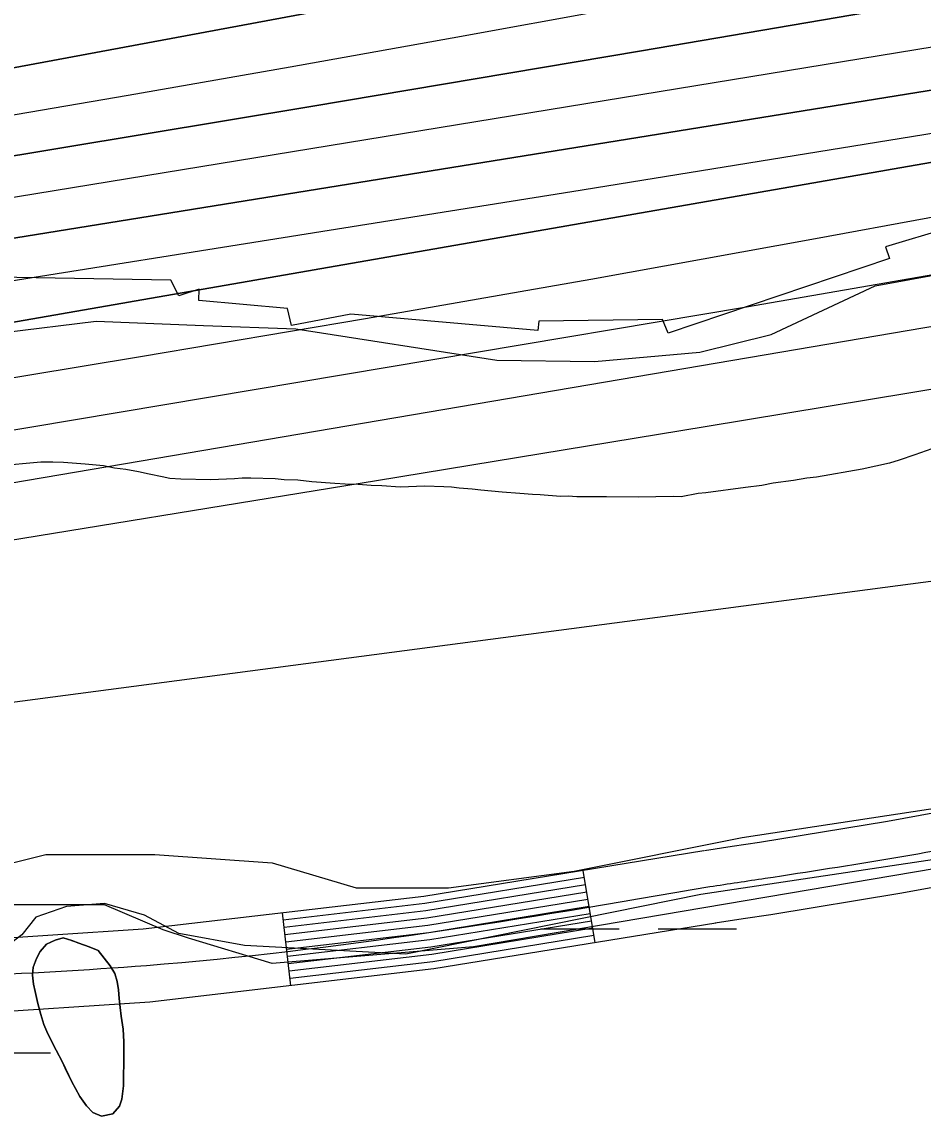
# Model space of a CAD drawing. Extents: x 3177185 to 3215018, y 812988 to 838321.
# Drawn here: x 3208065 to 3208433.5, y 826789.8 to 827239 of the extents above; entities that cross this region are included whole.
import ezdxf

# ---------------------------------------------------------------- set-up
doc = ezdxf.new("R2010")
doc.units = 0
for name, color, linetype in [('V-RIVR-EDGE', 7, 'Continuous'), ('V-ROAD-CNTR', 7, 'Continuous'), ('V-RRAP-RVMT', 7, 'Continuous'), ('V-SITE-VEGE', 7, 'Continuous'), ('V-TOPO-DPTH', 7, 'Continuous'), ('V-TOPO-MAJR', 7, 'Continuous'), ('V-TOPO-MINR', 7, 'Continuous'), ('V-TOPO-SHOR', 7, 'Continuous'), ('V-TOPO-WATR', 7, 'Continuous'), ('V-WETL-SWMP', 7, 'Continuous')]:
    doc.layers.add(name, color=color, linetype=linetype)

msp = doc.modelspace()

# ---------------------------------------------------------------- linework, layer by layer
at = {"layer": 'V-RIVR-EDGE'}
msp.add_lwpolyline([(3207700.95, 827056.8), (3207752.25, 827060.15), (3207773.14, 827073.14), (3207823.59, 827081.27), (3207877.09, 827097.22), (3207971.46, 827114.81), (3207987.54, 827113.47), (3207998.83, 827109.09), (3208019.69, 827107.3), (3208095.35, 827116.68), (3208139.25, 827114.83), (3208177.06, 827113.43), (3208259.18, 827100.62), (3208299.17, 827100.09), (3208342.21, 827103.9), (3208371.36, 827111.21), (3208414, 827131.1), (3208442.27, 827136.25)], dxfattribs=at)
at = {"layer": 'V-ROAD-CNTR'}
for p, q in [((3208299.39, 826862.31), (3208294.57, 826891.92)), ((3208174.99, 826844.73), (3208171.5, 826874.52))]:
    msp.add_line(p, q, dxfattribs=at)
for points in [[(3208899.92, 827020.62), (3208822.85, 826994.64), (3208744.98, 826973.43), (3208665.03, 826959.72), (3208583.83, 826946.54), (3208527.09, 826933.62), (3208470.94, 826921.41), (3208418.96, 826911.99), (3208366.67, 826903.4), (3208355.43, 826901.7), (3208344.09, 826899.99)], [(3208909.88, 826992.32), (3208831.6, 826965.93), (3208751.48, 826944.11), (3208669.96, 826930.13), (3208589.57, 826917.08), (3208533.61, 826904.33), (3208476.81, 826891.98), (3208424.07, 826882.43), (3208371.35, 826873.77), (3208359.91, 826872.04), (3208348.56, 826870.33)], [(3208343.92, 826899.96), (3208229.36, 826881.3), (3208114.56, 826867.85), (3208040.55, 826862.98), (3207965.96, 826858), (3207904.64, 826851.9), (3207844, 826845.67), (3207812.99, 826844.21), (3207796.57, 826843.22), (3207779.32, 826840.64), (3207763.24, 826835.84), (3207722.72, 826816.6)], [(3208295.05, 826888.96), (3208229.77, 826878.33), (3208171.85, 826871.54)], [(3208295.53, 826886), (3208230.19, 826875.35), (3208172.19, 826868.56)], [(3208296.01, 826883.04), (3208230.6, 826872.38), (3208172.54, 826865.58)], [(3208296.5, 826880.08), (3208231.02, 826869.41), (3208172.89, 826862.6)], [(3208296.98, 826877.12), (3208231.43, 826866.44), (3208173.24, 826859.62)], [(3208297.46, 826874.16), (3208231.85, 826863.47), (3208173.59, 826856.64)], [(3208348.74, 826870.35), (3208233.51, 826851.58), (3208117.29, 826837.97), (3208042.54, 826833.05), (3207968.44, 826828.1), (3207907.66, 826822.05), (3207846.24, 826815.75), (3207814.6, 826814.26), (3207799.7, 826813.36), (3207785.86, 826811.28), (3207774.03, 826807.75), (3207735.57, 826789.48), (3207687.35, 826766.71)], [(3208297.94, 826871.2), (3208232.27, 826860.5), (3208173.94, 826853.67)], [(3208298.43, 826868.23), (3208232.68, 826857.52), (3208174.29, 826850.69)], [(3208298.91, 826865.27), (3208233.1, 826854.55), (3208174.64, 826847.71)]]:
    msp.add_lwpolyline(points, dxfattribs=at)
for points in [[(3209938.5, 827302.26), (3209858.27, 827282.13), (3209764.86, 827293.31), (3209689.83, 827273.51), (3209599.49, 827245.97), (3209365.34, 827191.36), (3209211.49, 827136.95), (3209050.75, 827062.22), (3208904.9, 827006.47), (3208748.23, 826958.77), (3208586.7, 826931.81), (3208473.88, 826906.7), (3208369.01, 826888.58), (3208346.33, 826885.16)], [(3208346.33, 826885.16), (3208115.92, 826852.91), (3207967.2, 826843.05), (3207845.12, 826830.71), (3207782.59, 826825.96), (3207729.15, 826803.04), (3207632.74, 826757.52), (3207576.82, 826732.57), (3207528.78, 826724.65), (3207465.82, 826728.3), (3207400.78, 826747.61), (3207285.14, 826774.24), (3207265.49, 826779.47), (3207234.16, 826783.24), (3207181.08, 826779.45), (3207100.43, 826767.97), (3206894.6, 826726.74), (3206803.82, 826712.09), (3206713.38, 826706.32), (3206422.13, 826687.7), (3206204.47, 826669.01), (3206163.53, 826662.1), (3206084.98, 826660.77), (3206033.07, 826662.23), (3205996, 826664.11), (3205951.21, 826658.68), (3205862.03, 826638.24), (3205753.41, 826610.47), (3205693.41, 826589.3), (3205596.74, 826559.25), (3205544.27, 826530.68), (3205492.93, 826508.83), (3205453.24, 826501.62), (3205394.63, 826492.48), (3205274.28, 826482.87), (3205179.86, 826479.13), (3205118.53, 826475.53), (3204988.81, 826459.41), (3204882.21, 826438.25), (3204738.79, 826408.78), (3204661.89, 826391.11), (3204557.87, 826358.52), (3204461.16, 826327.29), (3204416.41, 826311.32), (3204373.42, 826296.62), (3204363.58, 826281.8), (3204304.53, 826204.56), (3204208.99, 826114.97), (3204177.84, 826084.19), (3204147.84, 826061.29), (3204104.85, 826037.51), (3204030.25, 826008.34), (3203913.88, 825969.44), (3203861.88, 825949.2), (3203832.85, 825932.38), (3203796.87, 825899.63), (3203760.24, 825850.31), (3203678.17, 825721.85), (3203641.98, 825677.04), (3203591.59, 825626.37), (3203428.04, 825388.93), (3203355.58, 825313.94), (3203305.56, 825288.86), (3203268.85, 825278.81), (3203213.1, 825267.39), (3203162.42, 825259.45), (3203116.87, 825250.92), (3203049.7, 825231.64), (3202999.01, 825192.63), (3202832.75, 825055.41), (3202762.78, 824997.98), (3202671.39, 824938.05), (3202495.43, 824822.97), (3202258.52, 824637.83), (3202113.21, 824519.41), (3202089.04, 824490.21), (3202052.55, 824459.69), (3202001.9, 824428.31), (3201971.11, 824410.22), (3201927.52, 824384.2), (3201877.32, 824324.54), (3201830.51, 824267.07), (3201794.71, 824236.12), (3201692.13, 824156.95), (3201566.96, 824054.52), (3201483.79, 823975.05), (3201374.95, 823825.01), (3201313.76, 823770.44), (3201289.74, 823735.11), (3201250.3, 823687.81), (3201221.93, 823651.21), (3201184.91, 823588.03), (3201140.66, 823508.86), (3201081.78, 823436.05), (3201048.03, 823379.18), (3201034.54, 823326.01), (3201024.15, 823274.72)]]:
    msp.add_spline(points, degree=3, dxfattribs=at)
at = {"layer": 'V-RRAP-RVMT'}
for p, q in [((3208532.3, 827181.72), (3208418.16, 827146.98)), ((3208418.16, 827146.98), (3208419.8, 827142.24)), ((3208419.8, 827142.24), (3208329.3, 827111.75)), ((3208125.94, 827133.35), (3208024.93, 827135.11)), ((3208129.15, 827126.96), (3208125.94, 827133.35)), ((3208137.51, 827129.69), (3208129.15, 827126.96)), ((3208137.29, 827125.03), (3208137.51, 827129.69)), ((3208173.67, 827121.83), (3208137.29, 827125.03)), ((3208175.24, 827114.81), (3208173.67, 827121.83)), ((3208199.52, 827119.56), (3208175.24, 827114.81)), ((3208275.95, 827112.84), (3208199.52, 827119.56)), ((3208276.44, 827116.69), (3208275.95, 827112.84)), ((3208326.96, 827117.33), (3208276.44, 827116.69)), ((3208329.3, 827111.75), (3208326.96, 827117.33))]:
    msp.add_line(p, q, dxfattribs=at)
at = {"layer": 'V-SITE-VEGE'}
for points in [[(3208441.75, 827065.97), (3208430.17, 827061.88), (3208423.79, 827059.77), (3208419.76, 827058.58), (3208408.69, 827056.05), (3208389.94, 827052.84), (3208386.03, 827052.43), (3208380.56, 827051.5), (3208372.23, 827050.29), (3208367.67, 827049.35), (3208360.89, 827048.54), (3208344.75, 827046.39), (3208341.62, 827046.11), (3208334.59, 827044.78), (3208331.32, 827044.89), (3208317.12, 827044.57), (3208304.09, 827044.78), (3208291.97, 827044.72), (3208288.45, 827044.97), (3208285.2, 827044.95), (3208276.98, 827045.57), (3208273.85, 827045.68), (3208268.64, 827046.18), (3208261.47, 827046.67), (3208252.73, 827047.42), (3208249.08, 827047.92), (3208243.87, 827048.29), (3208240.74, 827048.67), (3208237.61, 827048.91), (3208229.79, 827049.14), (3208219.62, 827048.7), (3208212.19, 827049.32), (3208207.89, 827049.44), (3208202.55, 827049.8), (3208197.21, 827049.91), (3208193.03, 827050.15)], [(3208193.03, 827050.15), (3208183.52, 827050.89), (3208177.78, 827051.52), (3208172.31, 827051.76), (3208168.52, 827052.13), (3208158.62, 827052.35), (3208155.1, 827052.33), (3208151.98, 827052.06), (3208142.07, 827051.75), (3208129.95, 827051.96), (3208125.52, 827052.2), (3208122.39, 827052.97), (3208117.04, 827053.99), (3208112.6, 827055.01), (3208107.52, 827055.9), (3208102.82, 827056.53), (3208098.39, 827057.43), (3208090.83, 827058.17), (3208081.96, 827058.79), (3208077.66, 827058.9), (3208072.71, 827058.88), (3208068.28, 827058.59), (3208041.44, 827056.13)], [(3207700.8, 826816.09), (3207786.57, 826829.82), (3207892.93, 826846.98), (3207940.96, 826850.42), (3207985.56, 826857.28), (3208006.14, 826874.44), (3208047.31, 826891.6), (3208074.76, 826898.47), (3208119.36, 826898.47), (3208167.39, 826895.04), (3208201.7, 826884.74), (3208239.44, 826884.74), (3208290.9, 826891.6), (3208359.52, 826905.34), (3208675.16, 826953.39), (3208798.67, 827001.45), (3208911.88, 827039.21)], [(3208929.04, 827004.88), (3208846.7, 826973.99), (3208757.5, 826949.96), (3208472.74, 826898.47), (3208249.73, 826860.71), (3208167.39, 826853.85), (3208133.08, 826864.15), (3208122.79, 826867.58), (3208098.78, 826877.88), (3208061.04, 826877.88), (3208019.87, 826846.98), (3207988.99, 826829.82), (3207951.25, 826822.96), (3207824.31, 826822.96), (3207772.85, 826816.09), (3207693.94, 826778.33)]]:
    msp.add_lwpolyline(points, dxfattribs=at)
msp.add_lwpolyline([(3208096.12, 826859.19), (3208088.25, 826862.17), (3208081.82, 826864.37), (3208078.55, 826863.44), (3208075.02, 826861.72), (3208072.41, 826858.7), (3208070.99, 826855.94), (3208069.56, 826852.27), (3208069.31, 826848.99), (3208069.72, 826845.33), (3208071.46, 826837.47), (3208072.66, 826833.02), (3208073.98, 826828.84), (3208075.18, 826825.96), (3208077.16, 826821.78), (3208079.01, 826818.38), (3208081.52, 826813.42), (3208085.35, 826805.44), (3208086.94, 826802.7), (3208088.66, 826799.43), (3208091.42, 826795.64), (3208094.05, 826792.9), (3208097.6, 826791.35), (3208102.18, 826792.29), (3208104.92, 826795.44), (3208105.82, 826798.33), (3208106.58, 826803.83), (3208106.67, 826813), (3208106.63, 826821.78), (3208106.35, 826827.02), (3208105.54, 826832.25), (3208104.72, 826839.45), (3208104.45, 826843.12), (3208103.9, 826846.52), (3208102.97, 826849.79), (3208101.13, 826852.93)], close=True, dxfattribs=at)
at = {"layer": 'V-TOPO-DPTH'}
for points in [[(3206425.28, 826917.21), (3207212.68, 827053.5), (3207222.68, 827055.27), (3207232.67, 827057.09), (3207242.64, 827058.99), (3207252.61, 827060.94), (3207900.91, 827190.42), (3207901.83, 827190.6), (3207904.59, 827191.14), (3207907.35, 827191.65), (3207911.69, 827192.4), (3207913.44, 827192.71), (3207916.94, 827193.35), (3209133.45, 827419.85)], [(3209133.45, 827419.85), (3207916.94, 827193.35), (3207913.44, 827192.71), (3207911.69, 827192.4), (3207907.35, 827191.65), (3207904.59, 827191.14), (3207901.83, 827190.6), (3207900.91, 827190.42), (3207252.61, 827060.94), (3207242.64, 827058.99), (3207232.67, 827057.09), (3207222.68, 827055.27), (3207212.68, 827053.5), (3206425.28, 826917.21)], [(3209096.13, 827366.16), (3208723.69, 827298.48), (3208588.67, 827274.26), (3208453.58, 827250.45), (3208318.38, 827227.25), (3208183.11, 827204.46), (3207978.53, 827170.47), (3207945.51, 827164.91), (3207912.5, 827159.26), (3207879.52, 827153.47), (3207846.56, 827147.59), (3207791.9, 827137.73), (3207731.63, 827126.77), (3207671.38, 827115.7), (3207611.16, 827104.48), (3207550.96, 827093.16), (3207279.79, 827041.78), (3207258.17, 827037.71), (3207236.54, 827033.69), (3207214.89, 827029.73), (3207193.24, 827025.82), (3206859.13, 826965.94)], [(3206859.13, 826965.94), (3207193.24, 827025.82), (3207214.89, 827029.73), (3207236.54, 827033.69), (3207258.17, 827037.71), (3207279.79, 827041.78), (3207550.96, 827093.16), (3207611.16, 827104.48), (3207671.38, 827115.7), (3207731.63, 827126.77), (3207791.9, 827137.73), (3207846.56, 827147.59), (3207879.52, 827153.47), (3207912.5, 827159.26), (3207945.51, 827164.91), (3207978.53, 827170.47), (3208183.11, 827204.46), (3208318.38, 827227.25), (3208453.58, 827250.45), (3208588.67, 827274.26), (3208723.69, 827298.48), (3209096.13, 827366.16)], [(3209049.7, 827310.09), (3207952.46, 827132.96), (3207935.48, 827130.2), (3207918.51, 827127.42), (3207901.55, 827124.6), (3207884.59, 827121.75), (3207594.13, 827072.75), (3207535.12, 827062.68), (3207476.13, 827052.48), (3207417.17, 827042.07), (3207358.24, 827031.52), (3207272.21, 827015.96), (3207256.32, 827013.07), (3207240.43, 827010.18), (3207224.54, 827007.27), (3207208.66, 827004.34), (3207087.97, 826982.07), (3207011.73, 826968.02), (3206935.5, 826954), (3206859.25, 826940.03)], [(3206859.25, 826940.03), (3206935.5, 826954), (3207011.73, 826968.02), (3207087.97, 826982.07), (3207208.66, 827004.34), (3207224.54, 827007.27), (3207240.43, 827010.18), (3207256.32, 827013.07), (3207272.21, 827015.96), (3207358.24, 827031.52), (3207417.17, 827042.07), (3207476.13, 827052.48), (3207535.12, 827062.68), (3207594.13, 827072.75), (3207884.59, 827121.75), (3207901.55, 827124.6), (3207918.51, 827127.42), (3207935.48, 827130.2), (3207952.46, 827132.96), (3209049.7, 827310.09)], [(3209138.81, 827304.01), (3207953.48, 827097.34), (3207948.75, 827096.52), (3207944.02, 827095.71), (3207939.29, 827094.92), (3207934.56, 827094.14), (3207926.18, 827092.77), (3207925.09, 827092.59), (3207921.61, 827092.04), (3207918.13, 827091.51), (3207914.64, 827090.99), (3207895.29, 827088.14), (3207883.87, 827086.45), (3207872.46, 827084.74), (3207861.04, 827083.01), (3207849.64, 827081.26), (3207334.03, 827001.83)]]:
    msp.add_lwpolyline(points, dxfattribs=at)
at = {"layer": 'V-TOPO-MAJR'}
msp.add_lwpolyline([(3206854.57, 826847.87), (3206954.75, 826865.96), (3207054.92, 826884.14), (3207214.4, 826913.19), (3207234.83, 826916.85), (3207255.27, 826920.44), (3207275.73, 826923.92), (3207296.2, 826927.32), (3207390.4, 826942.7), (3207458, 826953.67), (3207525.6, 826964.57), (3207593.23, 826975.35), (3207660.87, 826986.05), (3207872.46, 827019.34), (3207904.71, 827024.48), (3207936.95, 827029.69), (3207969.17, 827035.03), (3208001.38, 827040.45), (3208827.71, 827181.04), (3208884.19, 827190.97)], dxfattribs=at)
at = {"layer": 'V-TOPO-MINR'}
for points in [[(3206425.28, 826917.21), (3207212.68, 827053.5), (3207222.68, 827055.27), (3207232.67, 827057.09), (3207242.64, 827058.99), (3207252.61, 827060.94), (3207900.91, 827190.42), (3207901.83, 827190.6), (3207904.59, 827191.14), (3207907.35, 827191.65), (3207911.69, 827192.4), (3207913.44, 827192.71), (3207916.94, 827193.35), (3209133.45, 827419.85)], [(3206650.02, 826942.24), (3207202.96, 827039.69), (3207218.78, 827042.52), (3207234.6, 827045.41), (3207250.4, 827048.38), (3207266.19, 827051.41), (3207717.44, 827139.12), (3207749.41, 827145.3), (3207781.4, 827151.43), (3207813.4, 827157.5), (3207845.41, 827163.52), (3207877.44, 827169.42), (3207909.5, 827175.2), (3207941.58, 827180.81), (3207973.68, 827186.3), (3208042.12, 827197.82), (3208108.43, 827209.14), (3208174.7, 827220.67), (3208240.92, 827232.52), (3208307.1, 827244.59), (3209115.55, 827394.01)], [(3206859.13, 826965.94), (3207193.24, 827025.82), (3207214.89, 827029.73), (3207236.54, 827033.69), (3207258.17, 827037.71), (3207279.79, 827041.78), (3207550.96, 827093.16), (3207611.16, 827104.48), (3207671.38, 827115.7), (3207731.63, 827126.77), (3207791.9, 827137.73), (3207846.56, 827147.59), (3207879.52, 827153.47), (3207912.5, 827159.26), (3207945.51, 827164.91), (3207978.53, 827170.47), (3208183.11, 827204.46), (3208318.38, 827227.25), (3208453.58, 827250.45), (3208588.67, 827274.26), (3208723.69, 827298.48), (3209096.13, 827366.16)], [(3206811.17, 826944.49), (3206918.03, 826963.68), (3207024.86, 826983.02), (3207183.54, 827011.89), (3207211.01, 827016.9), (3207238.48, 827021.93), (3207265.95, 827026.99), (3207293.41, 827032.05), (3207404.33, 827052.57), (3207487.28, 827067.79), (3207570.25, 827082.83), (3207653.27, 827097.62), (3207736.33, 827112.23), (3207865.56, 827134.77), (3207890.53, 827139.09), (3207915.51, 827143.35), (3207940.5, 827147.54), (3207965.5, 827151.68), (3208558.05, 827248.8), (3208656.31, 827265.11), (3208754.53, 827281.71), (3208852.67, 827298.72), (3208950.76, 827316)], [(3207460.53, 827036.08), (3207904.27, 827108.13), (3207912.95, 827109.54), (3207921.62, 827110.94), (3207930.3, 827112.33), (3207938.98, 827113.72), (3208289.84, 827169.66), (3208433.9, 827192.94), (3208577.9, 827216.62), (3208721.8, 827240.92), (3208865.63, 827265.62), (3209146.08, 827314.39)], [(3207334.03, 827001.83), (3207849.64, 827081.26), (3207861.04, 827083.01), (3207872.46, 827084.74), (3207883.87, 827086.45), (3207895.29, 827088.14), (3207914.64, 827090.99), (3207918.13, 827091.51), (3207921.61, 827092.04), (3207925.09, 827092.59), (3207926.18, 827092.77), (3207934.56, 827094.14), (3207939.29, 827094.92), (3207944.02, 827095.71), (3207948.75, 827096.52), (3207953.48, 827097.34), (3209138.81, 827304.01)], [(3206583.94, 826835.63), (3207166.28, 826946.49), (3207207.36, 826954.14), (3207248.47, 826961.56), (3207289.65, 826968.63), (3207330.86, 826975.49), (3207718.03, 827038.21), (3207753.18, 827043.87), (3207788.34, 827049.49), (3207823.51, 827055.05), (3207858.69, 827060.58), (3207906.81, 827068.09), (3207917.93, 827069.84), (3207929.04, 827071.61), (3207940.15, 827073.42), (3207951.26, 827075.25), (3208113.43, 827102.18), (3208205.56, 827117.79), (3208297.63, 827133.8), (3208389.59, 827150.4), (3208481.48, 827167.39), (3209128.82, 827289.26)], [(3206838.92, 826864.41), (3207190.33, 826929.92), (3207221.09, 826935.54), (3207251.87, 826941.02), (3207282.68, 826946.29), (3207313.53, 826951.41), (3207519.82, 826984.96), (3207588.66, 826996.1), (3207657.5, 827007.15), (3207726.37, 827018.08), (3207795.24, 827028.94), (3207889.63, 827043.73), (3207911.32, 827047.16), (3207933, 827050.65), (3207954.67, 827054.2), (3207976.33, 827057.81), (3208361.34, 827122.56), (3208494.94, 827145.69), (3208628.38, 827169.67), (3208761.59, 827194.93), (3208894.65, 827221.03)], [(3207459.62, 826932.32), (3207854.57, 826994.07), (3207897.83, 827000.88), (3207941.09, 827007.74), (3207984.33, 827014.7), (3208027.57, 827021.71), (3208210, 827051.49), (3208344.42, 827073.55), (3208478.81, 827095.77), (3208613.17, 827118.23), (3208747.5, 827140.84), (3209159.89, 827210.65)], [(3206362.58, 826727.55), (3207137.56, 826857.15), (3207158.36, 826860.57), (3207179.17, 826863.93), (3207199.99, 826867.18), (3207220.83, 826870.37), (3207241.69, 826873.31), (3207262.59, 826875.97), (3207283.54, 826878.24), (3207304.51, 826880.24), (3207555, 826901.68), (3207621.42, 826907.77), (3207687.78, 826914.4), (3207754.06, 826921.82), (3207820.28, 826929.78), (3207903.24, 826940.26), (3207927.94, 826943.39), (3207952.63, 826946.56), (3207977.31, 826949.76), (3208002, 826953), (3208728.53, 827048.7), (3208805.35, 827059.08), (3208882.13, 827069.82)]]:
    msp.add_lwpolyline(points, dxfattribs=at)
at = {"layer": 'V-TOPO-SHOR'}
msp.add_lwpolyline([(3208096.12, 826859.19), (3208092.45, 826860.62), (3208088.25, 826862.17), (3208085.36, 826863.21), (3208081.82, 826864.37), (3208078.55, 826863.44), (3208075.02, 826861.72), (3208072.41, 826858.7), (3208070.99, 826855.94), (3208069.56, 826852.27), (3208069.31, 826848.99), (3208069.72, 826845.33), (3208070.39, 826842.31), (3208071.46, 826837.47), (3208072.66, 826833.02), (3208073.98, 826828.84), (3208075.18, 826825.96), (3208077.16, 826821.78), (3208079.01, 826818.38), (3208081.52, 826813.42), (3208083.24, 826809.76), (3208085.35, 826805.44), (3208086.94, 826802.7), (3208088.66, 826799.43), (3208091.42, 826795.64), (3208094.05, 826792.9), (3208097.6, 826791.35), (3208102.18, 826792.29), (3208104.92, 826795.44), (3208105.82, 826798.33), (3208106.58, 826803.83), (3208106.56, 826807.89), (3208106.67, 826813), (3208106.65, 826817.85), (3208106.63, 826821.78), (3208106.35, 826827.02), (3208105.54, 826832.25), (3208105.13, 826835.79), (3208104.72, 826839.45), (3208104.45, 826843.12), (3208103.9, 826846.52), (3208102.97, 826849.79), (3208101.13, 826852.93), (3208096.12, 826859.19)], dxfattribs=at)
at = {"layer": 'V-TOPO-WATR'}
msp.add_lwpolyline([(3206859.25, 826940.03), (3206935.5, 826954), (3207011.73, 826968.02), (3207087.97, 826982.07), (3207208.66, 827004.34), (3207224.54, 827007.27), (3207240.43, 827010.18), (3207256.32, 827013.07), (3207272.21, 827015.96), (3207358.24, 827031.52), (3207417.17, 827042.07), (3207476.13, 827052.48), (3207535.12, 827062.68), (3207594.13, 827072.75), (3207884.59, 827121.75), (3207901.55, 827124.6), (3207918.51, 827127.42), (3207935.48, 827130.2), (3207952.46, 827132.96), (3209049.7, 827310.09)], dxfattribs=at)
at = {"layer": 'V-WETL-SWMP'}
for p, q in [((3208529.26, 826910.01), (3208342.64, 826882.09)), ((3208342.64, 826882.09), (3208222, 826857.68)), ((3208083.2, 826877.19), (3208070.61, 826872.84)), ((3208098.76, 826878.33), (3208083.2, 826877.19)), ((3208115.15, 826873.58), (3208098.76, 826878.33)), ((3208070.61, 826872.84), (3208065.01, 826865.58)), ((3208129.13, 826866.12), (3208115.15, 826873.58)), ((3208065.01, 826865.58), (3208036.66, 826843.99)), ((3208078.55, 826863.44), (3208081.82, 826864.37)), ((3208081.82, 826864.37), (3208085.36, 826863.21)), ((3208155.98, 826861.14), (3208129.13, 826866.12)), ((3208277.26, 826868.03), (3208309.26, 826868.03)), ((3208325.26, 826868.03), (3208357.26, 826868.03)), ((3208072.41, 826858.69), (3208075.02, 826861.72)), ((3208075.02, 826861.72), (3208078.55, 826863.44)), ((3208085.36, 826863.21), (3208088.25, 826862.17)), ((3208088.25, 826862.17), (3208092.45, 826860.62)), ((3208092.45, 826860.62), (3208096.12, 826859.19)), ((3208096.12, 826859.19), (3208101.13, 826852.93)), ((3208222, 826857.68), (3208155.98, 826861.14)), ((3208069.56, 826852.26), (3208070.99, 826855.94)), ((3208070.99, 826855.94), (3208072.41, 826858.69)), ((3208069.31, 826848.99), (3208069.56, 826852.26)), ((3208101.13, 826852.93), (3208102.97, 826849.79)), ((3208069.72, 826845.32), (3208069.31, 826848.99)), ((3208102.97, 826849.79), (3208103.91, 826846.52)), ((3208103.91, 826846.52), (3208104.44, 826843.12)), ((3208070.39, 826842.31), (3208069.72, 826845.32)), ((3208071.46, 826837.47), (3208070.39, 826842.31)), ((3208104.44, 826843.12), (3208104.72, 826839.45)), ((3208072.66, 826833.02), (3208071.46, 826837.47)), ((3208104.72, 826839.45), (3208105.13, 826835.78)), ((3208073.99, 826828.84), (3208072.66, 826833.02)), ((3208105.13, 826835.78), (3208105.54, 826832.25)), ((3208105.54, 826832.25), (3208106.35, 826827.01)), ((3208075.18, 826825.96), (3208073.99, 826828.84)), ((3208077.16, 826821.78), (3208075.18, 826825.96)), ((3208106.35, 826827.01), (3208106.63, 826821.77)), ((3208079.01, 826818.38), (3208077.16, 826821.78)), ((3208106.63, 826821.77), (3208106.67, 826813)), ((3207976.67, 826817.29), (3208076.67, 826817.29)), ((3208081.52, 826813.41), (3208079.01, 826818.38)), ((3208083.24, 826809.75), (3208081.52, 826813.41)), ((3208085.35, 826805.44), (3208083.24, 826809.75)), ((3208106.67, 826813), (3208106.56, 826807.89)), ((3208086.94, 826802.69), (3208085.35, 826805.44)), ((3208106.56, 826807.89), (3208106.58, 826803.83)), ((3208088.66, 826799.43), (3208086.94, 826802.69)), ((3208106.58, 826803.83), (3208105.82, 826798.32)), ((3208091.42, 826795.64), (3208088.66, 826799.43)), ((3208105.82, 826798.32), (3208104.92, 826795.44)), ((3208094.05, 826792.9), (3208091.42, 826795.64)), ((3208097.6, 826791.35), (3208094.05, 826792.9)), ((3208102.18, 826792.28), (3208097.6, 826791.35)), ((3208104.92, 826795.44), (3208102.18, 826792.28))]:
    msp.add_line(p, q, dxfattribs=at)

doc.saveas('drawing.dxf')
